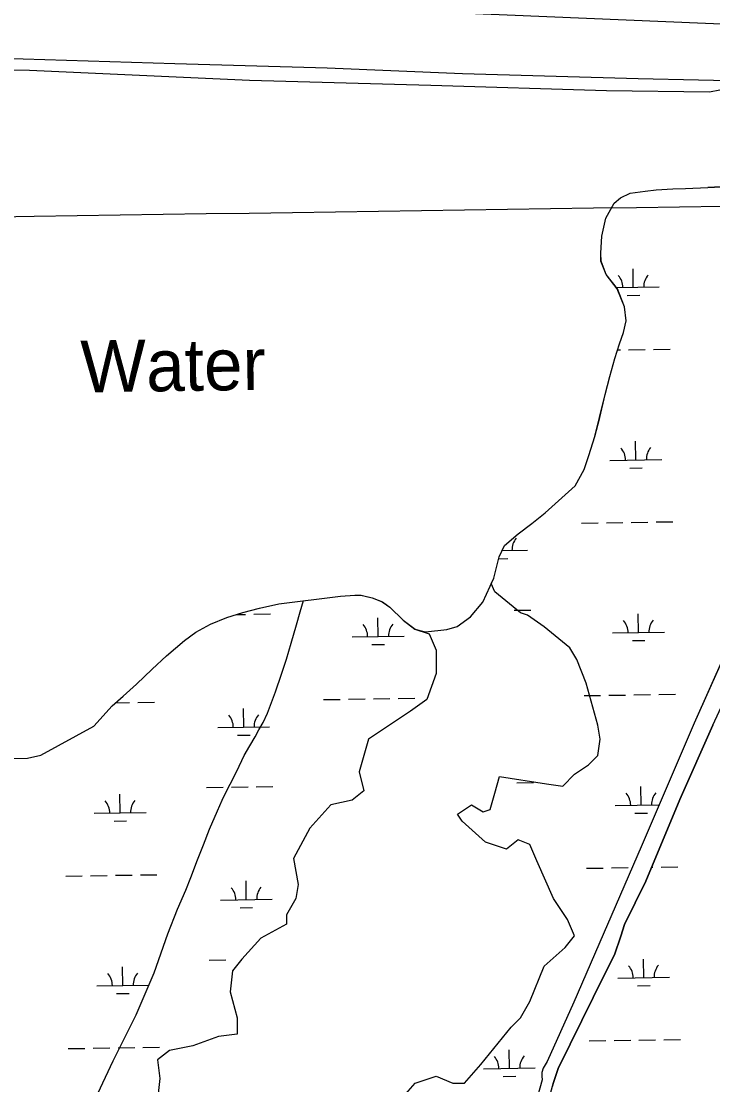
# Model space of a CAD drawing. Extents: x 3807117 to 3845308, y 337856 to 363736.
# Drawn here: x 3812412 to 3813744, y 347684 to 349734 of the extents above; entities that cross this region are included whole.
import ezdxf

# ---------------------------------------------------------------- set-up
doc = ezdxf.new("R2010")
doc.units = 0
for name, color, linetype in [('V-GRID-MAJR', 7, 'Continuous'), ('V-LEVE-TOET', 7, 'Continuous'), ('V-RIVR-IDEN', 7, 'Continuous'), ('V-TOPO-SHOR', 7, 'Continuous'), ('V-WETL-SWMP', 7, 'Continuous')]:
    doc.layers.add(name, color=color, linetype=linetype)

msp = doc.modelspace()

# ---------------------------------------------------------------- linework, layer by layer
at = {"layer": 'V-GRID-MAJR'}
msp.add_spline([(3811276.9, 349341.6), (3816580.9, 349419.1), (3821885, 349497.4), (3827189, 349576.5), (3832493, 349656.3), (3837797, 349737), (3843101, 349818.4)], degree=3, dxfattribs=at)
at = {"layer": 'V-LEVE-TOET'}
for points in [[(3811268, 349952.8), (3811417.5, 349915.9), (3811778.4, 349827.6), (3811869.1, 349804.3), (3812137.6, 349782.5), (3812874.2, 349766.4), (3813807.2, 349727.5), (3814718.8, 349696.1), (3815261, 349681.2), (3815359.4, 349679.4), (3815572.6, 349658.6), (3816182.7, 349551.2), (3816570.6, 349500.8), (3816618.5, 349495.1)], [(3811269.7, 349835.2), (3811407, 349798.3), (3811710.9, 349714.1), (3811754.2, 349705.8), (3811832.5, 349693.9), (3812026.1, 349678), (3812373.8, 349663), (3812708.3, 349653), (3813001.3, 349644.7), (3813262.1, 349633.3), (3813600.5, 349624.1), (3813833, 349618.9), (3814189.2, 349603.7), (3814432.1, 349597.3), (3814748.8, 349590.5), (3815138.2, 349580.4), (3815351.6, 349566), (3815419.5, 349556.2), (3815484.5, 349542.7), (3815699.6, 349512.3), (3816075, 349460.8), (3816328.7, 349424.9)]]:
    msp.add_lwpolyline(points, dxfattribs=at)
at = {"layer": 'V-TOPO-SHOR'}
for points in [[(3813758.1, 349601.5), (3813738, 349597.2), (3813539.4, 349600.1), (3813201.2, 349610.6), (3812851.9, 349619.7), (3812427.7, 349639.1), (3812155.9, 349643.7), (3812042.6, 349648.8), (3811976.2, 349656.4), (3811946.5, 349660)], [(3813317.7, 348650.2), (3813322.6, 348660.8), (3813332.7, 348701.6), (3813343.3, 348724), (3813369.3, 348746.5), (3813395.7, 348766), (3813421.7, 348786.4), (3813479.3, 348838.6), (3813496.5, 348869.9), (3813505.5, 348897), (3813517.3, 348933.8), (3813526.5, 348970.7), (3813537.1, 349014.9), (3813545.9, 349049.2), (3813555.5, 349084.4), (3813564.5, 349112.4), (3813572.2, 349134), (3813577.7, 349156.9), (3813574.4, 349183.8), (3813560.5, 349218.6), (3813538.9, 349245.9), (3813529.1, 349271.6), (3813528.6, 349287.4), (3813530.9, 349320.2), (3813538.4, 349354.6), (3813554.2, 349383.7), (3813566.8, 349394.1), (3813585.3, 349402.7), (3813614.3, 349406.4), (3813635.3, 349409), (3813667.7, 349411)], [(3813436.8, 347686.6), (3813446.3, 347715.4), (3813469.4, 347762.7), (3813536.7, 347898.3), (3813555.3, 347934.6), (3813567.4, 347970.6), (3813574.7, 347993.1), (3813615.6, 348076.6), (3813681.2, 348233.9), (3813744.4, 348377.3), (3813865.6, 348638), (3813917.2, 348755.5), (3813990.4, 348930.6), (3814068.9, 349116.7), (3814143.6, 349283.2), (3814181.9, 349374.6), (3814197.4, 349421.2)], [(3813667.7, 349411), (3813692, 349411.8), (3813735.2, 349413.6)], [(3813786.9, 349416.2), (3813735.2, 349413.6)], [(3814152.7, 349401.5), (3814146.7, 349378.6), (3814019.3, 349080.9), (3813852.9, 348705.5), (3813708.7, 348381.3), (3813606.7, 348143.2), (3813476.7, 347843.5), (3813425.5, 347729.3), (3813417.6, 347716.3), (3813415.3, 347708.2), (3813414.8, 347701), (3813415.5, 347693.7)], [(3813139.6, 347651.1), (3813171.2, 347687.2), (3813211.8, 347700.7), (3813243.4, 347687.2), (3813265.9, 347687.2), (3813297.5, 347723.3), (3813356.2, 347795.4), (3813374.2, 347813.5), (3813392.3, 347845.1), (3813419.3, 347912.7), (3813459.9, 347948.8), (3813478, 347971.4), (3813464.4, 348003), (3813437.4, 348043.6), (3813405.8, 348115.8), (3813392.3, 348147.3), (3813369.7, 348156.4), (3813347.1, 348138.3), (3813306.5, 348151.8), (3813261.4, 348192.4), (3813252.4, 348206), (3813279.5, 348224), (3813302, 348210.5), (3813315.6, 348215), (3813324.6, 348246.6), (3813333.6, 348278.2), (3813423.8, 348264.6), (3813455.4, 348260.1), (3813478, 348282.7), (3813505, 348300.7), (3813523.1, 348318.8), (3813527.6, 348350.3), (3813523.1, 348377.4), (3813500.5, 348458.6), (3813482.5, 348503.7), (3813468.9, 348526.3), (3813419.3, 348566.9), (3813387.7, 348589.5), (3813374.2, 348594), (3813324.6, 348634.6), (3813317.7, 348650.2)], [(3812321.7, 348311.6), (3812424, 348314), (3812449.7, 348319.9), (3812551.7, 348375.5), (3812587, 348414.9), (3812608.7, 348433.3), (3812634.2, 348456.3), (3812664.2, 348485.5), (3812691.9, 348511), (3812726.6, 348540.6), (3812748.2, 348556.9), (3812776.6, 348572.1), (3812808, 348585.2), (3812838.8, 348594.4), (3812871, 348603.2), (3812908.2, 348611.4), (3813027, 348626.3), (3813054.7, 348628.3), (3813066.6, 348627.7), (3813088.3, 348622.6), (3813107.7, 348615), (3813122, 348604.9), (3813148, 348580.1), (3813170.7, 348562.6)], [(3812559.6, 347667.6), (3812589.4, 347730.2), (3812633.7, 347819), (3812667.9, 347899.9), (3812694.8, 347975), (3812713.4, 348022.6), (3812729, 348059.3), (3812738.5, 348083.7), (3812751.9, 348118), (3812763, 348147), (3812775.1, 348177), (3812790.4, 348212.2), (3812799.5, 348232.8), (3812807.2, 348248.6), (3812814.6, 348263.4), (3812826.9, 348287.7), (3812837.3, 348309.6), (3812841.8, 348319.2), (3812852.4, 348337.6), (3812863, 348355.2), (3812870.1, 348368.4), (3812878.2, 348382.6), (3812886.6, 348400.8), (3812894.4, 348420.9), (3812902, 348441.9), (3812913.8, 348475.6), (3812923, 348504.6), (3812932, 348535.3), (3812942.3, 348570.5), (3812949.3, 348595.9), (3812956, 348617.4)], [(3813170.7, 348562.6), (3813198.3, 348553.4), (3813211.8, 348521.8), (3813211.8, 348476.7), (3813193.7, 348427), (3813162.2, 348404.5), (3813135.1, 348386.4), (3813081, 348350.3), (3813062.9, 348287.2), (3813071.9, 348251.1), (3813049.4, 348233.1), (3813008.8, 348224), (3812968.2, 348178.9), (3812936.6, 348120.3), (3812945.6, 348070.6), (3812941.1, 348043.6), (3812923.1, 348012), (3812923.1, 347993.9), (3812873.4, 347966.9), (3812837.3, 347926.3), (3812819.3, 347903.7), (3812814.8, 347863.1), (3812828.3, 347813.5), (3812828.3, 347781.9), (3812792.2, 347777.4), (3812742.6, 347759.3), (3812697.5, 347750.3), (3812674.9, 347732.3), (3812679.4, 347696.2), (3812674.9, 347655.6)], [(3813386.3, 347558.6), (3813392.7, 347567.9), (3813398.7, 347578), (3813404, 347587.8), (3813409.5, 347597), (3813415.3, 347610.2), (3813419.8, 347621.9), (3813422, 347631.3), (3813425.1, 347642.2), (3813427.2, 347653.1), (3813429, 347660.1), (3813431.5, 347667.7), (3813433.9, 347674.3), (3813435.8, 347681.6), (3813436.8, 347686.6)], [(3813415.5, 347693.7), (3813400.9, 347641.1)]]:
    msp.add_lwpolyline(points, dxfattribs=at)
at = {"layer": 'V-WETL-SWMP'}
for p, q in [((3813614.4, 349406.4), (3813635.3, 349409)), ((3813635.3, 349409), (3813667.8, 349411)), ((3813667.8, 349411), (3813692.1, 349411.8)), ((3813692.1, 349411.8), (3813735.2, 349413.6)), ((3813735.2, 349413.6), (3813786.9, 349416.2)), ((3813554.3, 349383.7), (3813566.9, 349394.1)), ((3813566.9, 349394.1), (3813585.4, 349402.7)), ((3813585.4, 349402.7), (3813614.4, 349406.4)), ((3813538.4, 349354.6), (3813554.3, 349383.7)), ((3813531, 349320.2), (3813538.4, 349354.6)), ((3813528.7, 349287.4), (3813531, 349320.2)), ((3813529.2, 349271.6), (3813528.7, 349287.4)), ((3813539, 349245.9), (3813529.2, 349271.6)), ((3813560.6, 349218.6), (3813539, 349245.9)), ((3813591.4, 349221.2), (3813590.9, 349257.2)), ((3813558.9, 349220.7), (3813641.4, 349222)), ((3813574.5, 349183.8), (3813560.6, 349218.6)), ((3813579.7, 349205.6), (3813603.7, 349206)), ((3813577.8, 349156.9), (3813574.5, 349183.8)), ((3813572.3, 349134), (3813577.8, 349156.9)), ((3813564.6, 349112.4), (3813572.3, 349134)), ((3813555.6, 349084.4), (3813564.6, 349112.4)), ((3813560.8, 349100.7), (3813566.4, 349100.7)), ((3813582.4, 349101), (3813614.4, 349101.5)), ((3813630.4, 349101.7), (3813662.4, 349102.2)), ((3813546, 349049.2), (3813555.6, 349084.4)), ((3813537.2, 349014.9), (3813546, 349049.2)), ((3813526.6, 348970.7), (3813537.2, 349014.9)), ((3813517.4, 348933.8), (3813526.6, 348970.7)), ((3813505.6, 348897), (3813517.4, 348933.8)), ((3813596.4, 348888.6), (3813595.9, 348924.6)), ((3813496.6, 348869.9), (3813505.6, 348897)), ((3813546.4, 348887.8), (3813646.4, 348889.3)), ((3813479.4, 348838.6), (3813496.6, 348869.9)), ((3813584.7, 348873), (3813608.7, 348873.3)), ((3813421.7, 348786.4), (3813479.4, 348838.6)), ((3813395.8, 348766), (3813421.7, 348786.4)), ((3813369.4, 348746.5), (3813395.8, 348766)), ((3813491.4, 348766.9), (3813523.4, 348767.4)), ((3813539.4, 348767.6), (3813571.4, 348768.1)), ((3813587.4, 348768.3), (3813619.4, 348768.8)), ((3813635.4, 348769.1), (3813667.4, 348769.5)), ((3813343.4, 348724), (3813369.4, 348746.5)), ((3813332.8, 348701.6), (3813343.4, 348724)), ((3813338.6, 348713.9), (3813387.6, 348714.6)), ((3813322.6, 348660.8), (3813332.8, 348701.6)), ((3813332, 348698.3), (3813349.8, 348698.6)), ((3813852.9, 348705.5), (3813708.7, 348381.3)), ((3813301.3, 348614.3), (3813322.6, 348660.8)), ((3812871, 348603.2), (3812908.3, 348611.4)), ((3812908.3, 348611.4), (3813027, 348626.3)), ((3813027, 348626.3), (3813054.8, 348628.3)), ((3813054.8, 348628.3), (3813066.7, 348627.7)), ((3813066.7, 348627.7), (3813088.3, 348622.6)), ((3813088.3, 348622.6), (3813107.8, 348615)), ((3813107.8, 348615), (3813122.1, 348604.9)), ((3813277.8, 348586.2), (3813301.3, 348614.3)), ((3812808, 348585.2), (3812838.9, 348594.4)), ((3812826.8, 348590.8), (3812844, 348591)), ((3812838.9, 348594.4), (3812871, 348603.2)), ((3812860, 348591.3), (3812892, 348591.7)), ((3813122.1, 348604.9), (3813148.1, 348580.1)), ((3813361.9, 348598.8), (3813393.9, 348599.3)), ((3813601.4, 348555.9), (3813600.9, 348591.9)), ((3812748.3, 348556.9), (3812776.7, 348572.1)), ((3812776.7, 348572.1), (3812808, 348585.2)), ((3813099.6, 348548.4), (3813099, 348584.4)), ((3813148.1, 348580.1), (3813170.8, 348562.6)), ((3813232.1, 348561.5), (3813251.9, 348567.5)), ((3813251.9, 348567.5), (3813277.8, 348586.2)), ((3812726.7, 348540.6), (3812748.3, 348556.9)), ((3813049.6, 348547.7), (3813149.6, 348549.2)), ((3813170.8, 348562.6), (3813191.1, 348557.1)), ((3813191.1, 348557.1), (3813232.1, 348561.5)), ((3813551.4, 348555.2), (3813651.4, 348556.7)), ((3812692, 348511), (3812726.7, 348540.6)), ((3813087.8, 348532.8), (3813111.8, 348533.2)), ((3813589.6, 348540.3), (3813613.6, 348540.7)), ((3812664.3, 348485.5), (3812692, 348511)), ((3812634.3, 348456.3), (3812664.3, 348485.5)), ((3812608.7, 348433.3), (3812634.3, 348456.3)), ((3812587.1, 348414.9), (3812608.7, 348433.3)), ((3812994.5, 348426.8), (3813026.5, 348427.2)), ((3813042.5, 348427.5), (3813074.5, 348427.9)), ((3813090.5, 348428.2), (3813122.5, 348428.7)), ((3813138.5, 348428.9), (3813170.5, 348429.4)), ((3813496.4, 348434.3), (3813528.4, 348434.7)), ((3813544.4, 348435), (3813576.4, 348435.5)), ((3813592.4, 348435.7), (3813624.4, 348436.2)), ((3813640.4, 348436.4), (3813672.4, 348436.9)), ((3812551.8, 348375.5), (3812587.1, 348414.9)), ((3812593.9, 348420.7), (3812620.7, 348421.2)), ((3812636.7, 348421.4), (3812668.7, 348421.9)), ((3812840.7, 348373.7), (3812840.2, 348409.7)), ((3812449.8, 348319.9), (3812551.8, 348375.5)), ((3812790.7, 348373), (3812890.7, 348374.4)), ((3813708.7, 348381.3), (3813606.7, 348143.2)), ((3813744.4, 348377.3), (3813681.2, 348233.9)), ((3812828.9, 348358.1), (3812852.9, 348358.4)), ((3812321.7, 348311.6), (3812424.1, 348314)), ((3812424.1, 348314), (3812449.8, 348319.9)), ((3813366.9, 348266.1), (3813398.9, 348266.6)), ((3812602.7, 348208.3), (3812602.2, 348244.2)), ((3812769, 348257.2), (3812801, 348257.7)), ((3812817, 348257.9), (3812849, 348258.4)), ((3812865, 348258.6), (3812897, 348259.1)), ((3813606.4, 348223.3), (3813605.9, 348259.3)), ((3813556.4, 348222.5), (3813641.2, 348223.8)), ((3813681.2, 348233.9), (3813615.6, 348076.6)), ((3812552.7, 348207.5), (3812652.7, 348209)), ((3813594.6, 348207.7), (3813618.6, 348208)), ((3812590.9, 348192.6), (3812614.9, 348193)), ((3813606.7, 348143.2), (3813476.7, 347843.5)), ((3813501.4, 348101.6), (3813533.4, 348102.1)), ((3813549.4, 348102.4), (3813581.4, 348102.8)), ((3813626.8, 348103.5), (3813629.3, 348103.6)), ((3813645.3, 348103.8), (3813677.3, 348104.3)), ((3812497.7, 348086.6), (3812529.7, 348087.1)), ((3812545.7, 348087.3), (3812577.6, 348087.8)), ((3812593.6, 348088), (3812625.6, 348088.5)), ((3812641.6, 348088.8), (3812673.6, 348089.2)), ((3812845.7, 348041.1), (3812845.2, 348077.1)), ((3813615.6, 348076.6), (3813574.7, 347993.1)), ((3812795.7, 348040.3), (3812895.7, 348041.8)), ((3812833.9, 348025.5), (3812857.9, 348025.8)), ((3813574.7, 347993.1), (3813567.4, 347970.6)), ((3813567.4, 347970.6), (3813555.3, 347934.6)), ((3813555.3, 347934.6), (3813536.7, 347898.3)), ((3812607.7, 347875.6), (3812607.1, 347911.6)), ((3812774, 347924.5), (3812806, 347925)), ((3813611.4, 347890.7), (3813610.8, 347926.6)), ((3813536.7, 347898.3), (3813469.4, 347762.7)), ((3813561.4, 347889.9), (3813661.4, 347891.4)), ((3812557.7, 347874.9), (3812657.7, 347876.4)), ((3813599.6, 347875), (3813623.6, 347875.4)), ((3812595.9, 347860), (3812619.9, 347860.4)), ((3813476.7, 347843.5), (3813425.5, 347729.3)), ((3813506.3, 347769), (3813538.3, 347769.5)), ((3813554.3, 347769.7), (3813586.3, 347770.2)), ((3813602.3, 347770.4), (3813634.3, 347770.9)), ((3813650.3, 347771.2), (3813682.3, 347771.6)), ((3812502.6, 347754), (3812534.6, 347754.4)), ((3812550.6, 347754.7), (3812582.6, 347755.2)), ((3812598.6, 347755.4), (3812630.6, 347755.9)), ((3812646.6, 347756.1), (3812678.6, 347756.6)), ((3813352.5, 347715.9), (3813352, 347751.9)), ((3813469.4, 347762.7), (3813446.3, 347715.4)), ((3813425.5, 347729.3), (3813417.6, 347716.3)), ((3813302.5, 347715.2), (3813402.5, 347716.7)), ((3813415.3, 347708.2), (3813414.8, 347701)), ((3813417.6, 347716.3), (3813415.3, 347708.2)), ((3813446.3, 347715.4), (3813436.8, 347686.6)), ((3813340.8, 347700.3), (3813364.8, 347700.7)), ((3813415.5, 347693.7), (3813400.9, 347641.1)), ((3813414.8, 347701), (3813415.5, 347693.7)), ((3813436.8, 347686.6), (3813435.8, 347681.6))]:
    msp.add_line(p, q, dxfattribs=at)
for centre, start, end in [((3813536.2, 349220.9), 0.0865, 41.6302), ((3813646.7, 349222.5), 140.0865, 181.6302), ((3813541.2, 348888.2), 0.0865, 41.6302), ((3813651.7, 348889.9), 140.0865, 181.6302), ((3813392.8, 348715.2), 140.0865, 181.6302), ((3813044.3, 348548.1), 0.0865, 41.6302), ((3813154.8, 348549.7), 140.0865, 181.6302), ((3813546.2, 348555.6), 0.0865, 41.6302), ((3813656.6, 348557.2), 140.0865, 181.6302), ((3812785.5, 348373.3), 0.0865, 41.6302), ((3812895.9, 348375), 140.0865, 181.6302), ((3813551.1, 348222.9), 0.0865, 41.6302), ((3813661.6, 348224.6), 140.0865, 181.6302), ((3812547.4, 348207.9), 0.0865, 41.6302), ((3812657.9, 348209.6), 140.0865, 181.6302), ((3812790.5, 348040.7), 0.0865, 41.6302), ((3812900.9, 348042.4), 140.0865, 181.6302), ((3813556.1, 347890.3), 0.0865, 41.6302), ((3813666.6, 347892), 140.0865, 181.6302), ((3812552.4, 347875.3), 0.0865, 41.6302), ((3812662.9, 347876.9), 140.0865, 181.6302), ((3813297.3, 347715.6), 0.0865, 41.6302), ((3813407.8, 347717.2), 140.0865, 181.6302)]:
    msp.add_arc(centre, 35.2, start, end, dxfattribs=at)

# ---------------------------------------------------------------- texts
at = {"layer": 'V-RIVR-IDEN'}
msp.add_text('Water', height=100, rotation=0.8756, dxfattribs=at).set_placement((3812527, 349018.6))

doc.saveas('drawing.dxf')
